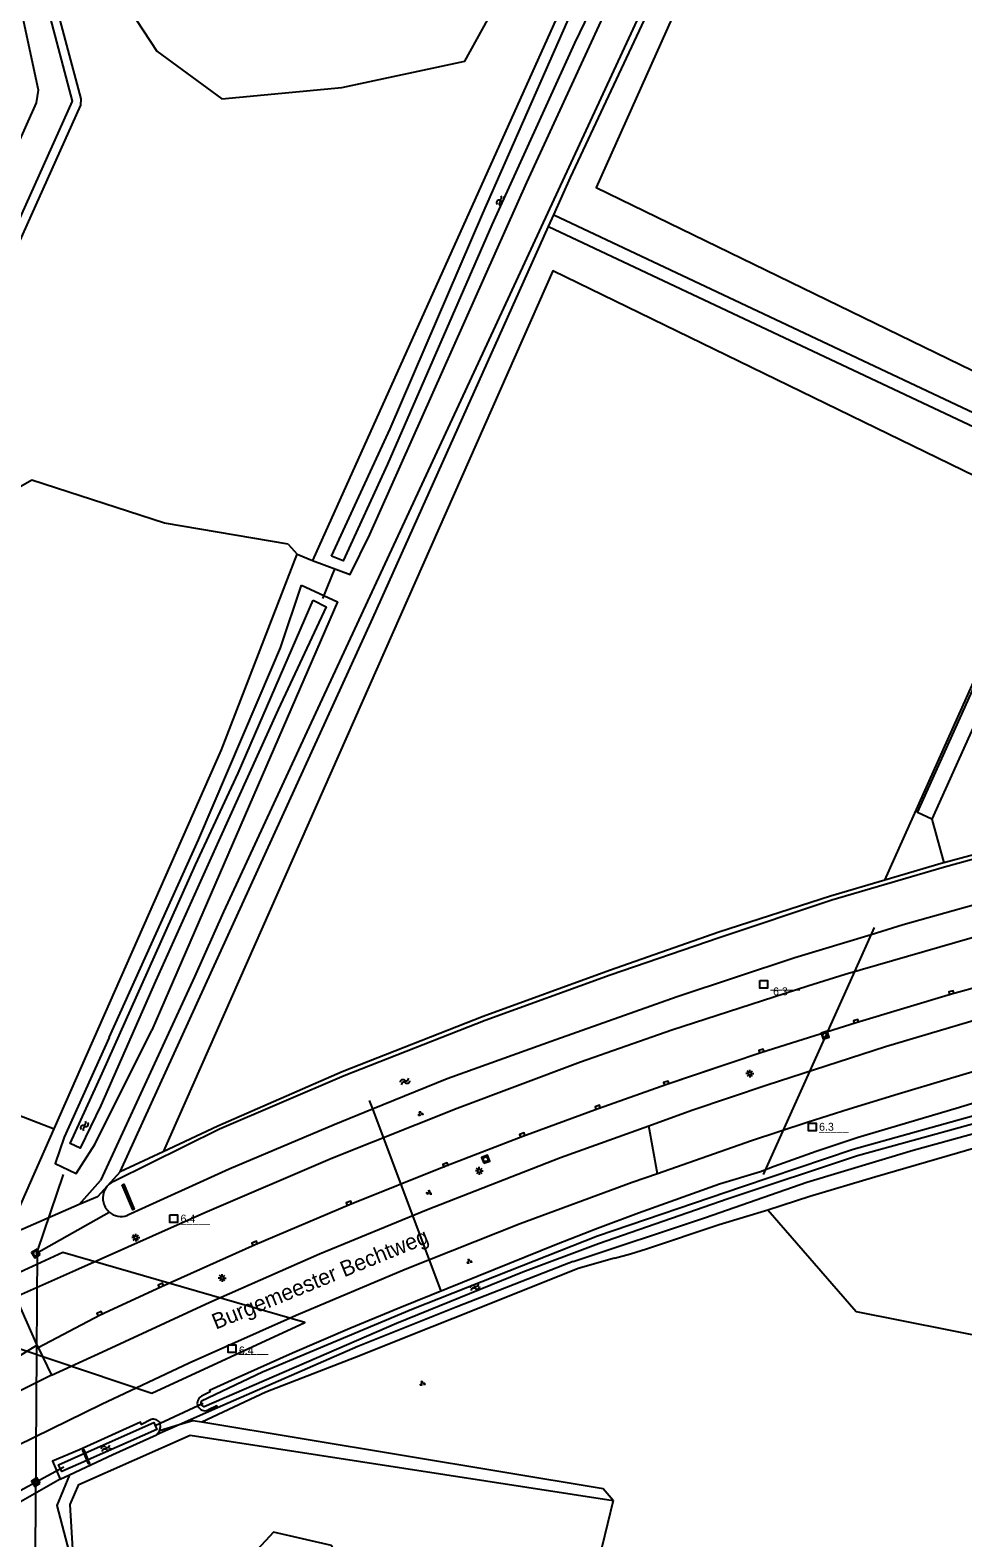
# Model space of a CAD drawing. Extents: x 133000 to 136000, y 400500 to 403500.
# Drawn here: x 133717.9 to 133865.4, y 401055.6 to 401294.2 of the extents above; entities that cross this region are included whole.
import ezdxf

# ---------------------------------------------------------------- set-up
doc = ezdxf.new("R2010")
doc.units = 0
for name, color, linetype in [('gg-afsc-faunaraster', 7, 'Continuous'), ('gg-afsc-hekwerk', 7, 'Continuous'), ('gg-anno-openbare ruimte label', 7, 'Continuous'), ('gg-knt-BGT kruinlijn', 7, 'Continuous'), ('gg-knt-bovenkant onderkant talud', 7, 'Continuous'), ('gg-knt-verharding', 7, 'Continuous'), ('gg-kntw-bovenkant insteek waterloop', 7, 'Continuous'), ('gg-kntw-waterlijn', 7, 'Continuous'), ('gg-kwrk-duiker nz buis', 7, 'Continuous'), ('gg-kwrk-duiker nz vlak', 7, 'Continuous'), ('gg-kwrk-kunstwerk', 7, 'Continuous'), ('gt-anno-nummer hm paal', 7, 'Continuous'), ('gt-grn-groengrens', 7, 'Continuous'), ('gt-grn-vlakafsluiter', 7, 'Continuous'), ('gt-grn-weggrens', 7, 'Continuous'), ('gt-symb-groenvak', 7, 'Continuous'), ('gt-symb-hm paal', 7, 'Continuous'), ('gt-symb-kolk', 7, 'Continuous'), ('gt-symb-lichtmast', 7, 'Continuous'), ('gt-symb-rioolschacht', 7, 'Continuous'), ('gt-symb-watersymbool', 7, 'Continuous')]:
    doc.layers.add(name, color=color, linetype=linetype)

# ---------------------------------------------------------------- blocks, each defined once
blk = doc.blocks.new('gt0-HMpaal')
at = {"layer": 'gt-symb-hm paal'}
blk.add_lwpolyline([(-0.6, 0.6), (0.6, 0.6), (0.6, -0.6), (-0.6, -0.6)], close=True, dxfattribs=at)
blk = doc.blocks.new('gt0-KOLK')
at = {"layer": 'gt-symb-kolk'}
blk.add_lwpolyline([(0, 0), (0.38, 0), (0.38, 0.4), (-0.37, 0.4), (-0.37, 0), (0, 0)], dxfattribs=at)
blk = doc.blocks.new('gt0-WA')
at = {"layer": 'gt-symb-watersymbool'}
for centre, start, end in [((-0.32, 0.02), 28.0725, 151.9275), ((0.43, 0.42), 208.0725, 331.9275), ((-0.32, -0.43), 28.0725, 151.9275), ((0.43, -0.03), 208.0725, 331.9275)]:
    blk.add_arc(centre, 0.425, start, end, dxfattribs=at)
blk = doc.blocks.new('gt0-GRVAK')
at = {"layer": 'gt-symb-groenvak'}
for p, q in [((-0.11, 0.19), (-0.23, 0.24)), ((-0.18, 0.15), (0.09, 0.15)), ((-0.09, 0.21), (-0.16, 0.32)), ((-0.05, 0.21), (-0.05, 0.39)), ((0, 0.21), (0.06, 0.32)), ((0.01, 0.19), (0.13, 0.24)), ((0.26, -0.05), (0.2, 0.06)), ((0.3, -0.05), (0.3, 0.13)), ((0.35, -0.05), (0.41, 0.06)), ((-0.25, -0.23), (-0.36, -0.18)), ((-0.32, -0.26), (-0.05, -0.26)), ((-0.23, -0.21), (-0.29, -0.1)), ((-0.18, -0.2), (-0.18, -0.02)), ((-0.14, -0.21), (-0.07, -0.1)), ((-0.12, -0.23), (0, -0.18)), ((0.24, -0.07), (0.12, -0.02)), ((0.17, -0.11), (0.44, -0.11)), ((0.37, -0.07), (0.49, -0.02))]:
    blk.add_line(p, q, dxfattribs=at)
blk = doc.blocks.new('gt0-LMAST')
at = {"layer": 'gt-symb-lichtmast'}
for p, q in [((-0.18, 0.17), (-0.45, 0.44)), ((-0.01, 0.25), (-0.01, 0.62)), ((0.17, 0.17), (0.44, 0.44)), ((-0.26, 0), (-0.63, 0)), ((-0.18, -0.18), (-0.45, -0.45)), ((-0.01, -0.25), (-0.01, -0.63)), ((0.44, -0.45), (0.17, -0.18)), ((0.24, 0), (0.62, 0))]:
    blk.add_line(p, q, dxfattribs=at)
blk.add_circle((-0.01, 0), 0.25, dxfattribs=at)
blk = doc.blocks.new('gt0-RS')
at = {"layer": 'gt-symb-rioolschacht'}
blk.add_lwpolyline([(-0.5, -0.5), (0.5, -0.5), (0.5, 0.5), (-0.5, 0.5)], close=True, dxfattribs=at)
blk.add_circle((0, 0), 0.375, dxfattribs=at)

msp = doc.modelspace()

# ---------------------------------------------------------------- linework, layer by layer
at = {"layer": 'gg-afsc-faunaraster'}
msp.add_line((133826.87, 401105.21), (133834.58, 401107.53), dxfattribs=at)
for points in [[(133834.58, 401107.53), (133841.22, 401109.72), (133851.5, 401112.77), (133878.93, 401120.75), (133891.28, 401124.08), (133897.47, 401125.81), (133908.95, 401128.78), (133921.74, 401132.07), (133924.01, 401132.65)], [(133810.32, 401099.88), (133812.86, 401100.6), (133815.37, 401101.39), (133826.87, 401105.21)], [(133810.32, 401099.88), (133804.58, 401098.26), (133788.39, 401091.78), (133777.87, 401087.58), (133770.14, 401084.49), (133755.12, 401078.7), (133745.04, 401073.92)]]:
    msp.add_lwpolyline(points, dxfattribs=at)
at = {"layer": 'gg-afsc-hekwerk'}
for p, q in [((133870.1, 401164.52), (133862.44, 401162.44)), ((133738.91, 401116.74), (133732.08, 401113.53)), ((133732.08, 401113.53), (133728.49, 401109.61)), ((133728.49, 401109.61), (133725.63, 401108.36)), ((133725.63, 401108.36), (133714.16, 401103.38))]:
    msp.add_line(p, q, dxfattribs=at)
for points in [[(133862.44, 401162.44), (133862.41, 401162.43), (133853.08, 401159.71)], [(133853.08, 401159.71), (133844.5, 401157.2), (133826.82, 401151.5), (133809.55, 401145.4), (133789.55, 401138.16), (133767.21, 401129.38), (133747.55, 401120.79), (133738.91, 401116.74)]]:
    msp.add_lwpolyline(points, dxfattribs=at)
at = {"layer": 'gg-knt-BGT kruinlijn'}
msp.add_lwpolyline([(133724.8, 401050.32), (133724.19, 401060.92), (133725.56, 401064.06), (133743.18, 401071.86), (133810.09, 401061.54)], dxfattribs=at)
at = {"layer": 'gg-knt-bovenkant onderkant talud'}
msp.add_line((133741.43, 401073.52), (133738.31, 401072.58), dxfattribs=at)
for points in [[(133745.04, 401073.92), (133743.57, 401074.16), (133741.43, 401073.52)], [(133810.09, 401061.54), (133808.55, 401063.37), (133745.04, 401073.92)], [(133724.07, 401065.62), (133722.05, 401060.74), (133724.8, 401050.32)]]:
    msp.add_lwpolyline(points, dxfattribs=at)
at = {"layer": 'gg-knt-verharding'}
for p, q in [((133817.11, 401113.24), (133813.12, 401111.85)), ((133718.91, 401086.13), (133719.1, 401085.74)), ((133719.1, 401085.74), (133721.24, 401081.4))]:
    msp.add_line(p, q, dxfattribs=at)
for points in [[(134000, 401156.87), (133997.61, 401156.58), (133974.99, 401153.27), (133966.94, 401152.01), (133958.86, 401150.61), (133943.46, 401147.74), (133936.12, 401146.28), (133928.79, 401144.76), (133913.78, 401141.49), (133906.11, 401139.73), (133898.57, 401137.85), (133883.96, 401134.06), (133876.88, 401132.16), (133869.9, 401130.2), (133862.95, 401128.18), (133855.2, 401125.85), (133847.46, 401123.47), (133840.79, 401121.35), (133831.99, 401118.44), (133817.11, 401113.24)], [(133715.52, 401093.78), (133725.04, 401097.97), (133745.48, 401107.11), (133765.69, 401115.76), (133785.43, 401123.65), (133804.95, 401130.97), (133819.38, 401136.05), (133840.94, 401143.01), (133846.84, 401144.85), (133876.76, 401153.5)], [(133719.1, 401085.74), (133728.93, 401090.91), (133738.61, 401095.4), (133753.45, 401102.05), (133768.37, 401108.39), (133783.64, 401114.49), (133795.79, 401119.22), (133807.72, 401123.6), (133818.58, 401127.42), (133833.62, 401132.49), (133848.59, 401137.17), (133863.67, 401141.73), (133878.69, 401145.85)], [(133815.73, 401120.85), (133822.55, 401123.32), (133834.46, 401127.34), (133853.19, 401133.37), (133874.87, 401139.81)], [(133719.1, 401085.74), (133728.93, 401090.91), (133738.61, 401095.4), (133753.45, 401102.05), (133768.37, 401108.39), (133783.64, 401114.49), (133795.79, 401119.22), (133807.72, 401123.6), (133818.58, 401127.42), (133826.1, 401129.96)], [(133721.24, 401081.4), (133729.29, 401085.09), (133746.26, 401092.94), (133763.62, 401100.56), (133780.56, 401107.52), (133801.77, 401115.8), (133815.73, 401120.85)], [(133813.12, 401111.85), (133795.39, 401105.32), (133777.17, 401098.12), (133759.95, 401090.8), (133743.01, 401083.28), (133729.12, 401076.72), (133705.11, 401064.96), (133688.26, 401056.14), (133673.39, 401047.95), (133655.48, 401037.51), (133647.05, 401032.42)], [(133600.99, 401015.72), (133607.35, 401019.68), (133631.11, 401034.41), (133643.95, 401042.23), (133655.96, 401049.39), (133667.23, 401055.85), (133681.15, 401063.71), (133693.35, 401070.58), (133695.94, 401072.05), (133704.47, 401077.25), (133718.91, 401086.13)], [(133721.24, 401081.4), (133699.67, 401070.65), (133674.14, 401057.03), (133652.62, 401044.62), (133624.63, 401027.52), (133602.29, 401013.66)]]:
    msp.add_lwpolyline(points, dxfattribs=at)
at = {"layer": 'gg-kntw-bovenkant insteek waterloop'}
for p, q in [((133802.17, 401298.32), (133762.53, 401210.29)), ((133884.74, 401223.14), (133860.53, 401169.36)), ((133757.46, 401196.5), (133760.8, 401206.39)), ((133756.08, 401193.26), (133757.46, 401196.5)), ((133728.14, 401117.97), (133737.08, 401135.96)), ((133803.78, 401099.34), (133824.7, 401106.33)), ((133722.61, 401064.94), (133724.07, 401065.62))]:
    msp.add_line(p, q, dxfattribs=at)
for points in [[(133762.53, 401210.29), (133768.5, 401208.09), (133771.62, 401214.42), (133796.45, 401270.12), (133812.83, 401305.76)], [(133643.15, 401112.49), (133680.3, 401196.42), (133718.85, 401282.73), (133719.19, 401284.71), (133716.55, 401296.99)], [(133716.55, 401296.99), (133720.53, 401297.95), (133724.49, 401282.96), (133647.2, 401110.76)], [(133860.53, 401169.36), (133858.29, 401170.42), (133876.82, 401211.59), (133882.52, 401224.18)], [(133760.8, 401206.39), (133766.5, 401203.76), (133739.87, 401142.31), (133737.08, 401135.96)], [(133730.37, 401134.79), (133744.48, 401166.1), (133756.08, 401193.26)], [(133934.36, 401178.29), (133916.85, 401175.3), (133898.6, 401171.1), (133880.59, 401166.73), (133862.54, 401161.77), (133844.73, 401156.56), (133826.91, 401150.57), (133809.62, 401144.69), (133789.84, 401137.5), (133767.52, 401128.72), (133747.8, 401120.31), (133731.19, 401112.09)], [(133850.92, 401151.12), (133856, 401152.68), (133875.41, 401158.12), (133893.12, 401162.66), (133911.77, 401166.92), (133928.88, 401170.58), (133935.75, 401171.82)], [(133772.01, 401123.5), (133783.86, 401128.3), (133801.02, 401134.49), (133820.23, 401141.3), (133838.88, 401147.45), (133850.92, 401151.12)], [(133925.9, 401139.49), (133922.38, 401138.72), (133899.58, 401133.35), (133892.19, 401131.54), (133884.69, 401129.55), (133877.22, 401127.47), (133864.38, 401123.57), (133848.86, 401118.96), (133842.21, 401116.76), (133835.61, 401114.42), (133833.43, 401113.56)], [(133824.7, 401106.33), (133840.76, 401111.91), (133857.57, 401116.99), (133878.82, 401122.83), (133909.7, 401130.37), (133937.66, 401136.85)], [(133730.37, 401134.79), (133723.23, 401119.04), (133721.81, 401114.86), (133725.12, 401113.29), (133728.14, 401117.97)], [(133733.22, 401106.67), (133749.34, 401114.02), (133765.97, 401121.05), (133772.01, 401123.5)], [(133833.43, 401113.56), (133826.94, 401111.59), (133814.11, 401107), (133807.62, 401104.57), (133801.16, 401102.07), (133776.33, 401092.02), (133768.44, 401088.77), (133759.36, 401084.84), (133750.31, 401080.8), (133746.25, 401078.94), (133746.36, 401078.72), (133744.99, 401078.06)], [(133803.78, 401099.34), (133802.42, 401098.86), (133785.27, 401092.14), (133769.7, 401085.89), (133747.52, 401076.22)], [(133747.52, 401076.22), (133747.4, 401076.51), (133745.98, 401075.84)], [(133737.02, 401074.35), (133735.45, 401073.58), (133735.3, 401073.92), (133725.64, 401069.55), (133721.41, 401067.75), (133722.61, 401064.94)], [(133724.07, 401065.62), (133730.96, 401068.81), (133737.84, 401071.93)], [(133737.84, 401071.93), (133738.11, 401072.23), (133738.31, 401072.58)], [(133738.31, 401072.58), (133738.46, 401073.16), (133738.42, 401073.76)]]:
    msp.add_lwpolyline(points, dxfattribs=at)
for centre, radius, start, end in [((133732.24, 401109.39), 2.9, 111.3355, 188.9398), ((133732.24, 401109.39), 2.89, 188.9342, 229.8245), ((133732.24, 401109.39), 2.9, 229.7637, 289.8493), ((133745.52, 401076.96), 1.22, 115.8363, 292.1556), ((133737.39, 401073.27), 1.14, 25.4702, 108.5798)]:
    msp.add_arc(centre, radius, start, end, dxfattribs=at)
at = {"layer": 'gg-kntw-waterlijn'}
for points in [[(133819.26, 401326.04), (133811.83, 401308.48), (133803.97, 401292.18), (133790.9, 401263.41), (133774.39, 401225.53), (133767.38, 401210.26), (133765.55, 401210.98)], [(133765.55, 401210.98), (133774.84, 401231.13), (133789.5, 401265.23), (133803.64, 401297.28)], [(133762.62, 401204.01), (133764.7, 401202.97), (133757.08, 401186.7), (133747.65, 401165.9), (133737.71, 401143.72), (133729.03, 401124.06), (133725.74, 401117.32), (133724.19, 401118.04), (133729.24, 401129.12), (133744.04, 401162.16), (133750.78, 401176.66), (133762.62, 401204.01)], [(133936.12, 401139.85), (133936.55, 401139.3), (133936.25, 401138.34), (133920.96, 401134.96), (133910.82, 401132.71), (133892.82, 401128.24), (133848.75, 401116.1), (133828.3, 401109.29), (133807.78, 401102.16), (133795.83, 401097.65), (133775.81, 401089.54), (133745.39, 401076.36), (133744.88, 401076.72), (133744.97, 401077.33), (133754.61, 401081.89), (133778.24, 401091.84), (133793.59, 401097.88), (133807.63, 401103.41), (133830.6, 401111.21), (133848.09, 401117.15), (133863.6, 401121.48), (133884.75, 401127.39), (133901.99, 401131.82), (133936.12, 401139.85)], [(133726.59, 401069.07), (133737.43, 401073.87), (133737.91, 401072.79), (133727.05, 401067.97)], [(133726.82, 401067.87), (133722.89, 401066.12), (133722.33, 401067.18), (133726.34, 401068.96)]]:
    msp.add_lwpolyline(points, dxfattribs=at)
at = {"layer": 'gg-kwrk-duiker nz buis'}
for p, q in [((133764.16, 401204.28), (133766.12, 401209.08)), ((133718.77, 401100.63), (133730.37, 401107.18)), ((133745.24, 401076.88), (133737.61, 401073.35)), ((133723.19, 401066.81), (133711.1, 401060.29))]:
    msp.add_line(p, q, dxfattribs=at)
for points in [[(133851.41, 401152.21), (133848.29, 401145.27), (133833.85, 401113.12)], [(133771.51, 401124.83), (133772.01, 401123.5), (133782.85, 401094.66)], [(133718.7, 401053.31), (133719, 401101), (133723.12, 401113.14)]]:
    msp.add_lwpolyline(points, dxfattribs=at)
at = {"layer": 'gg-kwrk-duiker nz vlak'}
msp.add_lwpolyline([(133701.03, 401090.68), (133737.1, 401078.55), (133761.3, 401089.7), (133723, 401100.78), (133701.03, 401090.68)], dxfattribs=at)
at = {"layer": 'gg-kwrk-kunstwerk'}
for p, q in [((133727.05, 401067.97), (133726.59, 401069.07)), ((133726.34, 401068.96), (133726.82, 401067.87)), ((133726.82, 401067.87), (133727.05, 401067.34))]:
    msp.add_line(p, q, dxfattribs=at)
for points in [[(133732.41, 401111.52), (133732.66, 401111.62), (133734.31, 401107.65), (133734.09, 401107.54), (133732.41, 401111.52)], [(133726.59, 401069.07), (133726.38, 401069.56), (133726.13, 401069.44), (133726.34, 401068.96)], [(133727.05, 401067.34), (133727.27, 401067.46), (133727.05, 401067.97)]]:
    msp.add_lwpolyline(points, dxfattribs=at)
at = {"layer": 'gt-grn-groengrens'}
for p, q in [((133799.9, 401263.17), (133800.72, 401265.01)), ((133800.72, 401265.01), (133883.35, 401226)), ((133799.9, 401263.17), (133882.52, 401224.18)), ((133758.7, 401212.89), (133760.11, 401211.28)), ((133748.15, 401180.36), (133760.11, 401211.28)), ((133760.11, 401211.28), (133762.53, 401210.29)), ((133721.67, 401120.38), (133748.15, 401180.36)), ((133714.16, 401123.24), (133721.67, 401120.38)), ((133714.16, 401103.38), (133721.67, 401120.38)), ((133725.63, 401108.36), (133728.97, 401112.18)), ((133747.52, 401076.22), (133741.43, 401073.52)), ((133741.43, 401073.52), (133737.84, 401071.93)), ((133722.61, 401064.94), (133713.36, 401059.62))]:
    msp.add_line(p, q, dxfattribs=at)
for points in [[(133834.46, 401340.28), (133799.74, 401265.25), (133790.43, 401245.2), (133761.32, 401182.52), (133748.46, 401154.68), (133743.86, 401144.42), (133728.97, 401112.18)], [(133800.72, 401265.01), (133803.37, 401270.92), (133835.65, 401339.73)], [(133884.23, 401231.99), (133915.68, 401302.89), (133847.9, 401333.81), (133838.18, 401312.91), (133828.91, 401317.33), (133807.42, 401269.3), (133884.23, 401231.99)], [(133729.24, 401304.14), (133737.9, 401290.92), (133748.17, 401283.34), (133767.19, 401285.14), (133786.66, 401289.29), (133792.25, 401299.49), (133785.3, 401318.69)], [(133668.89, 401155.42), (133725.86, 401282.35), (133725.94, 401283.35), (133720.95, 401301.97)], [(133732.08, 401113.53), (133772.07, 401201.16), (133799.9, 401263.17)], [(133853.08, 401159.71), (133879.14, 401217.87), (133800.54, 401256.11), (133738.91, 401116.74)], [(133758.7, 401212.89), (133739.1, 401216.21), (133718.12, 401223), (133705.34, 401215.73), (133698.68, 401202.79)], [(133834.58, 401107.53), (133848.59, 401091.43), (133877.81, 401085.65), (133896.64, 401074.78), (133902.19, 401074.78), (133910.95, 401081.71), (133918.95, 401080.54), (133927.85, 401067.84), (133950.42, 401064.86)], [(133810.09, 401061.54), (133807.41, 401050.49), (133787.47, 401050.49), (133786.55, 401045.95)], [(133786.55, 401045.95), (133778.4, 401044.66), (133769.89, 401046.65), (133765.53, 401054.44), (133756.36, 401056.55), (133751.8, 401051.6), (133748.3, 401040.3), (133750.48, 401029.14), (133763.22, 401027.49), (133770.55, 401029.73), (133773.85, 401035.74), (133781.9, 401036.54), (133788.29, 401036.54)]]:
    msp.add_lwpolyline(points, dxfattribs=at)
at = {"layer": 'gt-grn-vlakafsluiter'}
msp.add_line((133860.53, 401169.36), (133862.44, 401162.44), dxfattribs=at)
at = {"layer": 'gt-grn-weggrens'}
for p, q in [((133817.11, 401113.24), (133815.73, 401120.85)), ((133715.52, 401093.78), (133718.91, 401086.13))]:
    msp.add_line(p, q, dxfattribs=at)

# ---------------------------------------------------------------- block references
at = {"layer": 'gt-symb-groenvak'}
for p in [(133779.6, 401122.77), (133787.32, 401099.4), (133779.9, 401080.08)]:
    msp.add_blockref('gt0-GRVAK', p, dxfattribs=at)
at = {"layer": 'gt-symb-groenvak', "rotation": -24.131125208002}
msp.add_blockref('gt0-GRVAK', (133780.97, 401110.29), dxfattribs=at)
at = {"layer": 'gt-symb-hm paal'}
for p in [(133833.91, 401143.21), (133841.62, 401120.66), (133740.57, 401106.14), (133749.8, 401085.56)]:
    msp.add_blockref('gt0-HMpaal', p, dxfattribs=at)
at = {"layer": 'gt-symb-kolk'}
for p, rotation in [((133863.67, 401141.73), 15.31545119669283), ((133848.59, 401137.17), 16.858398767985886), ((133833.62, 401132.49), 17.330108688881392), ((133818.58, 401127.42), 18.59797779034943), ((133807.72, 401123.6), 19.39552832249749), ((133795.79, 401119.22), 20.12016579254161), ((133783.64, 401114.49), 21.2801663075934), ((133768.37, 401108.39), 21.76950168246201), ((133753.45, 401102.05), 23.025492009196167), ((133738.61, 401095.4), 24.13112520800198), ((133728.93, 401090.91), 24.899200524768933)]:
    msp.add_blockref('gt0-KOLK', p, dxfattribs=dict(at, rotation=rotation))
at = {"layer": 'gt-symb-lichtmast'}
for p in [(133831.74, 401129.1), (133788.93, 401113.7), (133734.57, 401103.14), (133748.24, 401096.75)]:
    msp.add_blockref('gt0-LMAST', p, dxfattribs=at)
at = {"layer": 'gt-symb-rioolschacht'}
for p, rotation in [((133843.64, 401135.16), -161.58316555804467), ((133789.93, 401115.54), 19.992893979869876), ((133718.77, 401100.63), 121.5924915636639), ((133718.77, 401064.45), 121.87781647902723)]:
    msp.add_blockref('gt0-RS', p, dxfattribs=dict(at, rotation=rotation))
at = {"layer": 'gt-symb-watersymbool'}
for p, rotation in [((133792.24, 401267.2), 65.7409155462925), ((133777.11, 401127.83), 24.643095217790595), ((133726.42, 401120.76), 63.4605615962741), ((133788.16, 401095.26), 24.643095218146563), ((133729.78, 401069.78), 21.897150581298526)]:
    msp.add_blockref('gt0-WA', p, dxfattribs=dict(at, rotation=rotation))

# ---------------------------------------------------------------- texts
at = {"layer": 'gg-anno-openbare ruimte label'}
msp.add_text('Burgemeester Bechtweg', height=2.5, rotation=22.2, dxfattribs=at).set_placement((133747.24, 401088.56))
at = {"layer": 'gt-anno-nummer hm paal'}
for s, p in [('6.3', (133835.42, 401141.49)), ('6.3', (133842.7, 401120.06)), ('6.4', (133741.65, 401105.53)), ('6.4', (133750.89, 401084.67))]:
    msp.add_text(s, height=1.25, dxfattribs=at).set_placement(p)
at = {"layer": 'gt-symb-hm paal'}
for p in [(133834.99, 401142.6), (133842.7, 401120.06), (133741.65, 401105.53), (133750.88, 401084.95)]:
    msp.add_text('_____', height=1.25, dxfattribs=at).set_placement(p)

doc.saveas('drawing.dxf')
